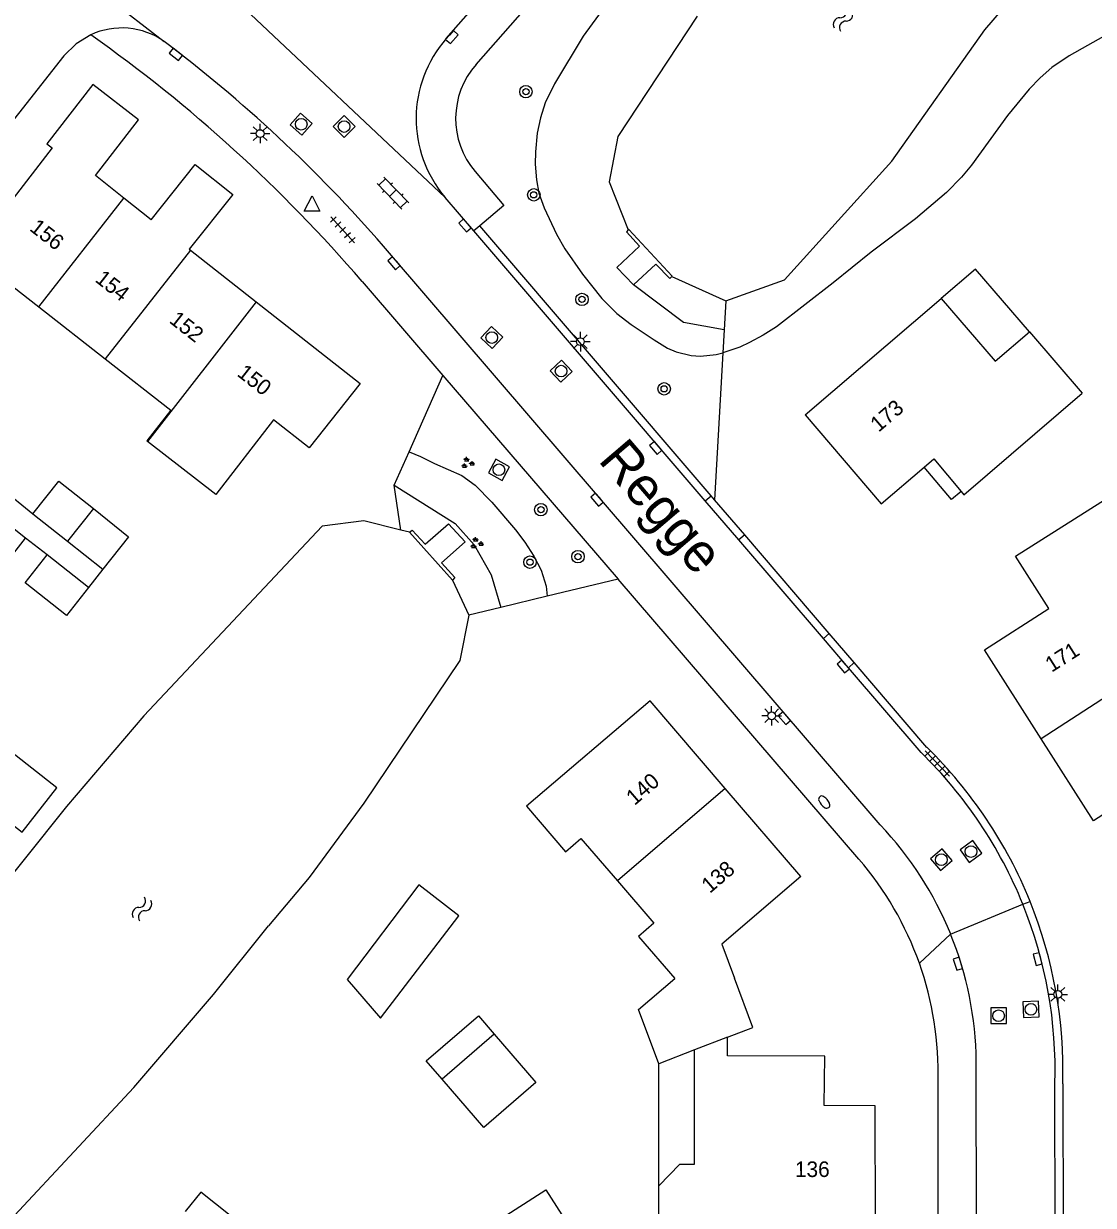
# Model space of a CAD drawing. Extents: x 131000 to 133013, y 393000 to 396501.
# Drawn here: x 131500.3 to 131569, y 395543.2 to 395619.1 of the extents above; entities that cross this region are included whole.
import ezdxf

# ---------------------------------------------------------------- set-up
doc = ezdxf.new("R2010")
doc.units = 0
for name, color, linetype in [('gg-afsc-erfafscheiding', 7, 'Continuous'), ('gg-afsc-muur', 7, 'Continuous'), ('gg-anno-huisnummerreeks BGT', 7, 'Continuous'), ('gg-anno-openbare ruimte label', 7, 'Continuous'), ('gg-bbg-bijgebouw', 7, 'Continuous'), ('gg-bbg-gedigitaliseerde bebouwing', 7, 'Continuous'), ('gg-bbg-gedigitaliseerde bijgebouw', 7, 'Continuous'), ('gg-bbg-hoofdgebouw', 7, 'Continuous'), ('gg-bbg-luifel en loopbrug', 7, 'Continuous'), ('gg-bbg-tussenscheiding', 7, 'Continuous'), ('gg-knt-BGT kruinlijn', 7, 'Continuous'), ('gg-knt-bovenkant onderkant talud', 7, 'Continuous'), ('gg-knt-verharding', 7, 'Continuous'), ('gg-kntw-beschoeiing', 7, 'Continuous'), ('gg-kwrk-uitstroombak niveau min 01', 7, 'Continuous'), ('gt-grn-groengrens', 7, 'Continuous'), ('gt-grn-weggrens', 7, 'Continuous'), ('gt-symb-boom', 7, 'Continuous'), ('gt-symb-brandkraan', 7, 'Continuous'), ('gt-symb-groenvak', 7, 'Continuous'), ('gt-symb-klinker verharding', 7, 'Continuous'), ('gt-symb-kolk', 7, 'Continuous'), ('gt-symb-lichtmast', 7, 'Continuous'), ('gt-symb-rioolschacht', 7, 'Continuous'), ('gt-symb-tegel verharding', 7, 'Continuous'), ('gt-symb-waterafsluiter', 7, 'Continuous'), ('gt-symb-watersymbool', 7, 'Continuous')]:
    doc.layers.add(name, color=color, linetype=linetype)

# ---------------------------------------------------------------- blocks, each defined once
blk = doc.blocks.new('gt0-WAFSL')
at = {"layer": 'gt-symb-waterafsluiter'}
for p, q in [((-0.5, -0.333), (0, 0.667)), ((0, 0.667), (0.5, -0.333)), ((0.5, -0.333), (-0.5, -0.333))]:
    blk.add_line(p, q, dxfattribs=at)
blk = doc.blocks.new('gt0-KL1')
at = {"layer": 'gt-symb-klinker verharding'}
for p, q in [((-1.15, 0.3), (1.15, 0.3)), ((-1, -0.3), (-1, 0.3)), ((-0.5, 0.3), (-0.5, 0.45)), ((0, -0.3), (0, 0.3)), ((0.5, 0.3), (0.5, 0.45)), ((1, -0.3), (1, 0.3)), ((-1.15, -0.3), (1.15, -0.3)), ((-0.5, -0.45), (-0.5, -0.3)), ((0.5, -0.45), (0.5, -0.3))]:
    blk.add_line(p, q, dxfattribs=at)
blk = doc.blocks.new('gt0-LMAST')
at = {"layer": 'gt-symb-lichtmast'}
for p, q in [((-0.182, 0.173), (-0.447, 0.438)), ((-0.005, 0.246), (-0.005, 0.621)), ((0.172, 0.173), (0.437, 0.438)), ((-0.255, -0.004), (-0.63, -0.004)), ((-0.182, -0.181), (-0.447, -0.446)), ((-0.005, -0.254), (-0.005, -0.629)), ((0.437, -0.446), (0.172, -0.181)), ((0.245, -0.004), (0.62, -0.004))]:
    blk.add_line(p, q, dxfattribs=at)
blk.add_circle((-0.005, -0.004), 0.25, dxfattribs=at)
blk = doc.blocks.new('gt0-RS')
at = {"layer": 'gt-symb-rioolschacht'}
blk.add_lwpolyline([(-0.5, -0.5), (0.5, -0.5), (0.5, 0.5), (-0.5, 0.5)], close=True, dxfattribs=at)
blk.add_circle((0, 0), 0.375, dxfattribs=at)
blk = doc.blocks.new('gt0-KOLK')
at = {"layer": 'gt-symb-kolk'}
blk.add_lwpolyline([(0, 0), (0.375, 0), (0.375, 0.4), (-0.375, 0.4), (-0.375, 0), (0, 0)], dxfattribs=at)
blk = doc.blocks.new('gt0-BOOM')
at = {"layer": 'gt-symb-boom'}
for radius in [0.4, 0.2]:
    blk.add_circle((0, 0), radius, dxfattribs=at)
blk = doc.blocks.new('gt0-WA')
at = {"layer": 'gt-symb-watersymbool'}
for centre, start, end in [((-0.323, 0.022), 28.07249, 151.92751), ((0.427, 0.422), 208.07248, 331.92751), ((-0.323, -0.428), 28.07249, 151.92751), ((0.427, -0.028), 208.07248, 331.92751)]:
    blk.add_arc(centre, 0.425, start, end, dxfattribs=at)
blk = doc.blocks.new('gt0-TEG1')
at = {"layer": 'gt-symb-tegel verharding'}
for p, q in [((-1.125, 0), (1.125, 0)), ((-0.9, -0.25), (-0.9, 0.25)), ((-0.45, -0.25), (-0.45, 0.25)), ((0, -0.25), (0, 0.25)), ((0.45, -0.25), (0.45, 0.25)), ((0.9, -0.25), (0.9, 0.25))]:
    blk.add_line(p, q, dxfattribs=at)
blk = doc.blocks.new('gt0-GRVAK')
at = {"layer": 'gt-symb-groenvak'}
for p, q in [((-0.11, 0.189), (-0.228, 0.24)), ((-0.182, 0.153), (0.088, 0.153)), ((-0.091, 0.211), (-0.156, 0.322)), ((-0.047, 0.214), (-0.047, 0.393)), ((-0.004, 0.211), (0.061, 0.322)), ((0.015, 0.189), (0.133, 0.24)), ((0.262, -0.052), (0.197, 0.059)), ((0.305, -0.049), (0.305, 0.13)), ((0.349, -0.052), (0.414, 0.059)), ((-0.245, -0.228), (-0.363, -0.177)), ((-0.318, -0.264), (-0.047, -0.264)), ((-0.226, -0.206), (-0.291, -0.095)), ((-0.183, -0.203), (-0.183, -0.024)), ((-0.139, -0.206), (-0.074, -0.095)), ((-0.12, -0.228), (-0.002, -0.177)), ((0.243, -0.074), (0.125, -0.023)), ((0.17, -0.11), (0.441, -0.11)), ((0.368, -0.074), (0.486, -0.023))]:
    blk.add_line(p, q, dxfattribs=at)
blk = doc.blocks.new('gt0-BR')
at = {"layer": 'gt-symb-brandkraan'}
for centre, radius, start, end in [((-0.244, 0), 0.206, 107.56694, 252.43307), ((0.599, -2.664), 3, 106.89205, 107.56694), ((0, -0.691), 0.938, 73.10799, 106.89205), ((-0.599, -2.664), 3, 72.43309, 73.10799), ((0.244, 0), 0.206, 287.56695, 72.43309), ((0.599, 2.664), 3, 252.43307, 253.10797), ((0, 0.691), 0.938, 253.10797, 286.89206), ((-0.599, 2.664), 3, 286.89206, 287.56695)]:
    blk.add_arc(centre, radius, start, end, dxfattribs=at)

msp = doc.modelspace()

# ---------------------------------------------------------------- linework, layer by layer
at = {"layer": 'gg-afsc-erfafscheiding'}
for p, q in [((131545.369, 395601.284), (131545.264, 395599.416)), ((131545.264, 395599.416), (131545.18, 395597.934)), ((131545.18, 395597.934), (131544.649, 395588.505)), ((131525.032, 395591.576), (131527.21, 395596.489)), ((131524.085, 395589.441), (131525.032, 395591.576)), ((131524.498, 395586.559), (131524.085, 395589.441)), ((131505.374, 395584.054), (131504.459, 395582.871)), ((131538.45, 395583.414), (131533.902, 395582.311)), ((131533.902, 395582.311), (131530.929, 395581.59)), ((131530.929, 395581.59), (131528.869, 395581.09))]:
    msp.add_line(p, q, dxfattribs=at)
at = {"layer": 'gg-afsc-muur'}
for p, q in [((131498.885, 395589.222), (131500.883, 395587.607)), ((131501.804, 395584.957), (131500.417, 395586.042))]:
    msp.add_line(p, q, dxfattribs=at)
at = {"layer": 'gg-bbg-bijgebouw'}
for p, q in [((131500.883, 395587.607), (131503.098, 395585.855)), ((131503.098, 395585.855), (131505.374, 395584.054)), ((131504.459, 395582.871), (131501.804, 395584.957))]:
    msp.add_line(p, q, dxfattribs=at)
at = {"layer": 'gg-bbg-gedigitaliseerde bebouwing'}
for p, q in [((131496.876, 395604.322), (131501.267, 395600.891)), ((131501.267, 395600.891), (131505.526, 395597.562)), ((131550.461, 395593.96), (131559.2, 395601.44)), ((131564.856, 395599.288), (131568.238, 395595.354)), ((131505.526, 395597.562), (131509.745, 395594.265)), ((131509.745, 395594.265), (131508.197, 395592.285)), ((131543.349, 395553.163), (131541.06, 395552.281)), ((131541.082, 395540.889), (131541.065, 395544.433))]:
    msp.add_line(p, q, dxfattribs=at)
for points in [[(131559.2, 395601.44), (131562.67, 395597.41), (131564.856, 395599.288)], [(131563.958, 395584.88), (131570.5, 395589.01), (131571.012, 395588.208)], [(131495.009, 395583.261), (131497.007, 395581.694), (131500.417, 395586.042)], [(131535.07, 395565.9), (131536.06, 395566.75), (131538.41, 395564.02)], [(131538.41, 395564.02), (131540.75, 395561.3), (131539.77, 395560.45), (131542.09, 395557.76)], [(131541.06, 395552.281), (131539.756, 395555.771), (131542.09, 395557.76)], [(131541.065, 395544.433), (131542.414, 395545.825), (131543.364, 395545.83), (131543.349, 395553.163)]]:
    msp.add_lwpolyline(points, dxfattribs=at)
at = {"layer": 'gg-bbg-gedigitaliseerde bijgebouw'}
msp.add_line((131530.503, 395554.172), (131527.157, 395551.286), dxfattribs=at)
for points in [[(131500.883, 395587.607), (131502.558, 395589.704), (131504.768, 395587.938)], [(131504.768, 395587.938), (131507.03, 395586.13), (131505.374, 395584.054)], [(131504.459, 395582.871), (131503.05, 395581.07), (131500.39, 395583.17), (131501.804, 395584.957)], [(131528.22, 395561.79), (131525.67, 395563.77), (131521.06, 395557.69), (131523.19, 395555.2), (131528.22, 395561.79)], [(131527.157, 395551.286), (131526.136, 395552.47), (131529.482, 395555.356), (131530.503, 395554.172)]]:
    msp.add_lwpolyline(points, dxfattribs=at)
at = {"layer": 'gg-bbg-hoofdgebouw'}
for p, q in [((131508.485, 395606.493), (131506.725, 395607.884)), ((131510.92, 395604.594), (131510.998, 395604.532)), ((131510.998, 395604.532), (131515.22, 395601.219)), ((131550.461, 395593.96), (131555.351, 395588.248)), ((131500.417, 395586.042), (131491.467, 395593.111)), ((131508.235, 395592.255), (131508.197, 395592.285)), ((131555.351, 395588.248), (131558.096, 395590.598)), ((131545.337, 395569.959), (131540.503, 395575.599)), ((131550.177, 395564.312), (131545.337, 395569.959)), ((131547.11, 395554.604), (131545.923, 395557.782)), ((131545.484, 395553.986), (131547.11, 395554.604))]:
    msp.add_line(p, q, dxfattribs=at)
for points in [[(131506.725, 395607.884), (131504.9, 395609.327), (131507.668, 395612.9), (131504.727, 395615.178), (131501.776, 395611.367), (131502.123, 395611.098), (131496.876, 395604.322)], [(131508.485, 395606.493), (131511.294, 395610.046), (131513.721, 395608.117), (131510.92, 395604.594)], [(131515.22, 395601.219), (131521.902, 395595.974), (131518.631, 395591.831), (131516.339, 395593.64), (131512.621, 395588.851), (131508.235, 395592.255)], [(131560.468, 395589.029), (131560.64, 395588.822), (131568.238, 395595.354)], [(131558.096, 395590.598), (131558.713, 395591.126), (131560.481, 395589.04), (131560.468, 395589.029)], [(131565.619, 395573.15), (131561.982, 395578.873), (131566.11, 395581.51), (131563.958, 395584.88)], [(131540.503, 395575.599), (131532.569, 395568.833), (131535.07, 395565.9)], [(131575.23, 395567.132), (131573.039, 395570.492), (131568.963, 395567.889), (131565.619, 395573.15)], [(131550.177, 395564.312), (131545.105, 395559.965), (131545.923, 395557.782)], [(131551.715, 395552.765), (131545.48, 395552.788), (131545.484, 395553.986)], [(131554.977, 395541.999), (131554.962, 395549.576), (131551.691, 395549.589), (131551.715, 395552.765)]]:
    msp.add_lwpolyline(points, dxfattribs=at)
at = {"layer": 'gg-bbg-luifel en loopbrug'}
msp.add_line((131541.065, 395544.433), (131541.06, 395552.281), dxfattribs=at)
for points in [[(131564.856, 395599.288), (131561.389, 395603.321), (131559.2, 395601.44)], [(131560.468, 395589.029), (131559.862, 395588.515), (131558.096, 395590.598)], [(131500.195, 395567.15), (131502.43, 395569.991), (131499.508, 395572.289), (131497.273, 395569.447), (131500.195, 395567.15)], [(131530.503, 395554.172), (131533.173, 395551.077), (131529.827, 395548.191), (131527.157, 395551.286)], [(131514.342, 395539.881), (131515.323, 395541.12), (131511.656, 395544.025), (131510.67, 395542.78)], [(131535.383, 395539.527), (131531.57, 395538.61), (131530.704, 395542.18), (131533.804, 395544.181), (131535.729, 395541.198), (131535.383, 395539.527)]]:
    msp.add_lwpolyline(points, dxfattribs=at)
at = {"layer": 'gg-bbg-tussenscheiding'}
for p, q in [((131501.267, 395600.891), (131506.725, 395607.884)), ((131510.998, 395604.532), (131505.526, 395597.562)), ((131515.22, 395601.219), (131508.235, 395592.255)), ((131504.768, 395587.938), (131503.098, 395585.855)), ((131577.106, 395580.64), (131565.619, 395573.15)), ((131545.337, 395569.959), (131538.41, 395564.02)), ((131545.484, 395553.986), (131543.349, 395553.163))]:
    msp.add_line(p, q, dxfattribs=at)
at = {"layer": 'gg-knt-BGT kruinlijn'}
for points in [[(131570.102, 395618.531), (131567.408, 395617.012), (131566.291, 395616.262), (131565.538, 395615.603), (131564.84, 395614.881), (131563.45, 395613.184), (131561.142, 395609.994), (131560.507, 395609.224), (131559.528, 395608.245), (131557.556, 395606.552), (131554.706, 395604.399), (131552.269, 395602.442), (131548.613, 395599.617), (131547.769, 395599.079), (131546.889, 395598.6), (131546.261, 395598.308), (131545.18, 395597.934)], [(131525.032, 395591.576), (131525.765, 395591.282), (131526.671, 395590.838), (131528.42, 395590.067), (131529.282, 395589.437), (131530.356, 395588.357), (131531.861, 395586.573), (131532.464, 395585.776), (131533.05, 395584.881), (131533.509, 395583.984), (131533.836, 395582.956), (131533.902, 395582.311)]]:
    msp.add_lwpolyline(points, dxfattribs=at)
at = {"layer": 'gg-knt-bovenkant onderkant talud'}
msp.add_lwpolyline([(131538.184, 395620.995), (131536.211, 395618.286), (131534.377, 395615.216), (131533.776, 395613.994), (131533.463, 395613.044), (131533.261, 395612.061), (131533.143, 395610.858), (131533.134, 395610.054), (131533.208, 395609.053), (131533.375, 395608.202), (131533.706, 395607.261), (131534.505, 395605.566), (131535.035, 395604.62), (131536.173, 395603.001), (131537.406, 395601.424), (131538.382, 395600.478), (131539.293, 395599.769), (131540.762, 395598.771), (131541.62, 395598.25), (131542.173, 395597.996), (131543.147, 395597.763), (131543.749, 395597.729), (131544.747, 395597.83), (131545.18, 395597.934)], dxfattribs=at)
at = {"layer": 'gg-knt-verharding'}
for p, q in [((131509.648, 395617.682), (131509.312, 395617.943)), ((131529.199, 395605.77), (131527.353, 395607.925)), ((131544.047, 395588.441), (131529.199, 395605.77)), ((131544.426, 395588.766), (131529.579, 395606.092)), ((131555.275, 395567.621), (131523.784, 395604.341)), ((131522.015, 395602.533), (131527.21, 395596.489)), ((131527.21, 395596.489), (131538.45, 395583.414)), ((131544.047, 395588.441), (131544.426, 395588.766)), ((131544.649, 395588.505), (131544.426, 395588.766)), ((131546.206, 395585.921), (131544.047, 395588.441)), ((131546.585, 395586.246), (131544.649, 395588.505)), ((131546.585, 395586.246), (131546.206, 395585.921)), ((131551.633, 395579.586), (131546.206, 395585.921)), ((131552.013, 395579.911), (131546.585, 395586.246)), ((131553.913, 395565.425), (131538.45, 395583.414)), ((131552.013, 395579.911), (131551.633, 395579.586)), ((131553.614, 395578.042), (131552.013, 395579.911)), ((131553.235, 395577.717), (131551.633, 395579.586)), ((131553.614, 395578.042), (131553.235, 395577.717)), ((131557.904, 395572.268), (131553.235, 395577.717)), ((131558.276, 395572.602), (131553.614, 395578.042)), ((131561.531, 395511.59), (131561.449, 395552.427)), ((131559.047, 395507.08), (131558.997, 395551.097)), ((131566.554, 395518.644), (131566.5, 395550.99)), ((131567, 395550.986), (131567.045, 395523.754))]:
    msp.add_line(p, q, dxfattribs=at)
for points in [[(131527.424, 395618.121), (131567.665, 395663.84), (131568.105, 395664.3), (131568.587, 395664.726)], [(131529.34, 395616.471), (131569.496, 395662.108), (131569.861, 395662.483), (131570.259, 395662.817)], [(131504.595, 395618.367), (131503.658, 395617.789), (131502.88, 395617.01), (131487.826, 395597.895)], [(131529.27, 395609.58), (131531.115, 395607.394), (131529.579, 395606.092)]]:
    msp.add_lwpolyline(points, dxfattribs=at)
for centre, radius, start, end in [((131506.588, 395614.084), 4.724, 54.77709, 114.95016), ((131449.271, 395540.002), 95.926, 40.68244, 54.77869), ((131453.735, 395544.278), 92.274, 40.61146, 52.70313), ((131533.264, 395612.982), 7.779, 138.65164, 220.55042), ((131533.302, 395612.985), 5.278, 138.65788, 220.17812), ((131537.961, 395551.835), 28.552, 21.99967, 45.69493), ((131537.946, 395551.828), 29.067, 21.98013, 45.61887), ((131539.051, 395552.176), 22.4, 22.11439, 43.59033), ((131537.927, 395551.686), 21.079, 19.53607, 40.67602), ((131537.965, 395551.837), 28.547, 358.29913, 21.99935), ((131537.952, 395551.83), 29.06, 358.33524, 21.98008), ((131539.056, 395552.179), 22.394, 0.63529, 22.11383), ((131537.926, 395551.687), 21.079, 358.39655, 19.53406)]:
    msp.add_arc(centre, radius, start, end, dxfattribs=at)
at = {"layer": 'gg-kntw-beschoeiing'}
for p, q in [((131541.894, 395602.835), (131545.369, 395601.284)), ((131525.062, 395586.422), (131524.498, 395586.559)), ((131527.821, 395583.332), (131528.869, 395581.09))]:
    msp.add_line(p, q, dxfattribs=at)
for points in [[(131545.369, 395601.284), (131549.128, 395602.64), (131556.036, 395610.25), (131562.007, 395618.684), (131563.866, 395620.878), (131566.249, 395622.7), (131568.86, 395623.919), (131571.648, 395624.504), (131574.346, 395624.347), (131577.172, 395623.493), (131579.504, 395622.206), (131584.822, 395616.596), (131589.57, 395610.993), (131596.22, 395602.027), (131600.592, 395593.879), (131603.274, 395586.603), (131605.005, 395579.237), (131605.655, 395562.24), (131607.412, 395557.961), (131611.435, 395556.357)], [(131543.532, 395619.569), (131538.431, 395611.833), (131537.875, 395608.919), (131539.103, 395605.835)], [(131524.498, 395586.559), (131522.139, 395587.156), (131519.458, 395586.814), (131508.01, 395574.627), (131503.045, 395568.81), (131492.16, 395555.176), (131487.507, 395548.005)], [(131528.869, 395581.09), (131528.302, 395578.189), (131522.135, 395569.019), (131518.627, 395564.246), (131516.006, 395561.138)], [(131507.371, 395550.755), (131512.478, 395556.734), (131516.006, 395561.138)], [(131507.371, 395550.755), (131499.695, 395542.524), (131497.51, 395542.169)]]:
    msp.add_lwpolyline(points, dxfattribs=at)
at = {"layer": 'gg-kwrk-uitstroombak niveau min 01'}
msp.add_line((131525.062, 395586.422), (131527.821, 395583.332), dxfattribs=at)
for points in [[(131539.103, 395605.835), (131539.001, 395605.723), (131539.831, 395604.794), (131538.364, 395603.43), (131539.432, 395602.301)], [(131541.894, 395602.835), (131541.916, 395602.855), (131539.135, 395605.871), (131539.103, 395605.835)], [(131539.432, 395602.301), (131540.88, 395603.646), (131541.775, 395602.725), (131541.894, 395602.835)], [(131525.062, 395586.422), (131525.228, 395586.551), (131526.061, 395585.648), (131527.556, 395586.96), (131528.626, 395585.799), (131527.123, 395584.462), (131527.962, 395583.508), (131527.821, 395583.332)]]:
    msp.add_lwpolyline(points, dxfattribs=at)
at = {"layer": 'gt-grn-groengrens'}
for points in [[(131545.264, 395599.416), (131542.662, 395599.886), (131539.432, 395602.301)], [(131524.085, 395589.441), (131527.986, 395586.982), (131529.21, 395585.601), (131530.308, 395583.686), (131530.929, 395581.59)]]:
    msp.add_lwpolyline(points, dxfattribs=at)
at = {"layer": 'gt-grn-weggrens'}
for p, q in [((131499.331, 395625.687), (131509.312, 395617.943)), ((131513.77, 395620.744), (131527.353, 395607.925)), ((131529.579, 395606.092), (131529.199, 395605.77)), ((131559.803, 395560.609), (131564.434, 395562.531)), ((131564.434, 395562.531), (131564.9, 395562.707)), ((131557.792, 395558.735), (131559.803, 395560.609))]:
    msp.add_line(p, q, dxfattribs=at)

# ---------------------------------------------------------------- block references
at = {"layer": 'gt-symb-boom'}
for p in [(131532.535, 395614.715), (131533.04, 395608.088), (131536.133, 395601.373), (131541.408, 395595.631), (131533.497, 395587.865), (131535.879, 395584.85), (131532.795, 395584.494)]:
    msp.add_blockref('gt0-BOOM', p, dxfattribs=at)
at = {"layer": 'gt-symb-brandkraan', "rotation": -50.032950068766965}
msp.add_blockref('gt0-BR', (131551.688, 395569.086), dxfattribs=at)
at = {"layer": 'gt-symb-groenvak'}
for p in [(131528.778, 395590.861), (131529.356, 395585.706)]:
    msp.add_blockref('gt0-GRVAK', p, dxfattribs=at)
at = {"layer": 'gt-symb-klinker verharding', "rotation": -45.972395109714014}
msp.add_blockref('gt0-KL1', (131523.995, 395608.198), dxfattribs=at)
at = {"layer": 'gt-symb-kolk'}
for p, rotation in [((131527.63, 395618.355), -131.2290492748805), ((131510.182, 395617.272), 142.47682811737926), ((131528.782, 395606.256), 130.61993954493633), ((131524.226, 395603.825), 130.82493528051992), ((131541.025, 395591.966), 130.61993954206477), ((131537.249, 395588.639), 130.70074480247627), ((131553.057, 395577.923), 130.61993954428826), ((131549.285, 395574.605), 130.29689620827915), ((131560.457, 395558.761), 107.6923008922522), ((131565.587, 395559.049), 104.48103437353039)]:
    msp.add_blockref('gt0-KOLK', p, dxfattribs=dict(at, rotation=rotation))
at = {"layer": 'gt-symb-lichtmast'}
for p in [(131515.478, 395612.028), (131536.038, 395598.665), (131548.315, 395574.633), (131566.688, 395556.738)]:
    msp.add_blockref('gt0-LMAST', p, dxfattribs=at)
at = {"layer": 'gt-symb-rioolschacht'}
for p, rotation in [((131518.111, 395612.623), 138.7709507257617), ((131520.867, 395612.478), 135.16208098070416), ((131530.347, 395598.923), -43.68741543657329), ((131534.798, 395596.766), 43.75587599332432), ((131530.804, 395590.428), -118.86806546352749), ((131559.203, 395565.387), 130.45838170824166), ((131561.108, 395565.909), 126.01052540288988), ((131564.957, 395555.773), -87.8789036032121), ((131562.88, 395555.361), -90.00000000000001)]:
    msp.add_blockref('gt0-RS', p, dxfattribs=dict(at, rotation=rotation))
at = {"layer": 'gt-symb-tegel verharding'}
for p, rotation in [((131520.777, 395605.844), -47.838118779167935), ((131558.949, 395571.563), -46.37742658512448)]:
    msp.add_blockref('gt0-TEG1', p, dxfattribs=dict(at, rotation=rotation))
at = {"layer": 'gt-symb-waterafsluiter'}
msp.add_blockref('gt0-WAFSL', (131518.805, 395607.365), dxfattribs=at)
at = {"layer": 'gt-symb-watersymbool'}
for p, rotation in [((131552.867, 395619.313), 61.05113835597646), ((131507.862, 395562.171), 61.179164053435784)]:
    msp.add_blockref('gt0-WA', p, dxfattribs=dict(at, rotation=rotation))

# ---------------------------------------------------------------- texts
at = {"layer": 'gg-anno-huisnummerreeks BGT'}
for s, rotation, p in [('156', 322, (131500.615, 395605.843)), ('154', 322, (131504.817, 395602.559)), ('152', 321.9, (131509.578, 395599.926)), ('150', 321.9, (131513.932, 395596.509)), ('173', 40.5, (131555.18, 395592.807)), ('171', 32.4, (131566.283, 395577.39)), ('140', 40.6, (131539.505, 395568.827)), ('138', 40.6, (131544.341, 395563.184)), ('136', 0.1, (131549.806, 395545.001))]:
    msp.add_text(s, height=1, rotation=rotation, dxfattribs=at).set_placement(p)
at = {"layer": 'gg-anno-openbare ruimte label'}
msp.add_text('Regge', height=2.5, rotation=310.5, dxfattribs=at).set_placement((131537.118, 395591.021))

doc.saveas('drawing.dxf')
